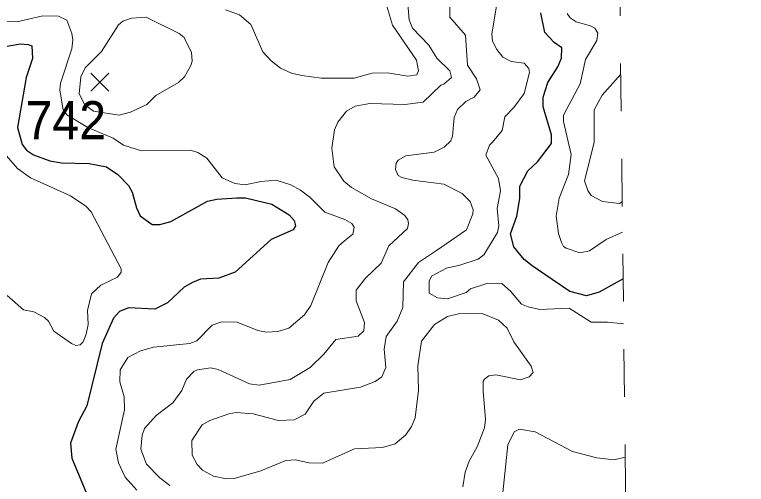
# Model space of a CAD drawing. Extents: x 294.2 to 320.3, y 7482.7 to 7510.7.
# Drawn here: x 318.764 to 320.301, y 7504.675 to 7505.662 of the extents above; entities that cross this region are included whole.
import ezdxf
from ezdxf.enums import TextEntityAlignment as Align

# ---------------------------------------------------------------- set-up
doc = ezdxf.new("R2010")
doc.units = 0
doc.header["$LTSCALE"] = 0.032
doc.linetypes.add('SHORT_DASHED', pattern=[2.7, 1.5, -1.2])
for name, color, linetype, lineweight in [('1', 7, 'Continuous', 25), ('2', 7, 'Continuous', 13), ('21', 7, 'Continuous', 25), ('22', 7, 'SHORT_DASHED', 13)]:
    doc.layers.add(name, color=color, linetype=linetype, lineweight=lineweight)
doc.layers.add('61', color=7, linetype='Continuous')

msp = doc.modelspace()

# ---------------------------------------------------------------- linework, layer by layer
at = {"layer": '1'}
for points in [[(320.0424, 7505.1069), (319.9922, 7505.0786), (319.9658, 7505.0709), (319.9303, 7505.0802), (319.8932, 7505.1049), (319.8515, 7505.1342), (319.8347, 7505.1475), (319.8126, 7505.1741), (319.8057, 7505.2012), (319.819, 7505.2379), (319.8252, 7505.275), (319.8252, 7505.3012), (319.8422, 7505.3337), (319.8623, 7505.3523), (319.8916, 7505.3909), (319.8916, 7505.4094), (319.8746, 7505.4682), (319.8746, 7505.4883), (319.8839, 7505.5192), (319.9055, 7505.5517), (319.9133, 7505.5702), (319.9135, 7505.5916), (319.8974, 7505.6027), (319.8777, 7505.6243), (319.8695, 7505.6653)], [(318.702, 7505.5877), (318.7758, 7505.6002), (318.7919, 7505.5991), (318.7996, 7505.5959), (318.8013, 7505.5695), (318.788, 7505.5297), (318.7697, 7505.4243), (318.7791, 7505.3888), (318.7886, 7505.377), (318.803, 7505.3673), (318.8379, 7505.3544), (318.8623, 7505.3501), (318.9205, 7505.3491), (318.9566, 7505.3416), (318.9804, 7505.3254), (319.0026, 7505.3023), (319.0109, 7505.2889), (319.0198, 7505.2556), (319.0275, 7505.2389), (319.0525, 7505.2206), (319.0686, 7505.2206), (319.0919, 7505.2271), (319.169, 7505.2695), (319.1885, 7505.2738), (319.2306, 7505.2765)], [(319.2306, 7505.2765), (319.2489, 7505.2765), (319.3043, 7505.2636), (319.3404, 7505.241), (319.3509, 7505.2292), (319.3542, 7505.2179), (319.3492, 7505.2098)], [(319.3492, 7505.2098), (319.3027, 7505.1889), (319.2272, 7505.1206), (319.1928, 7505.1077), (319.1545, 7505.1056), (319.1373, 7505.0991), (319.1201, 7505.0889), (319.0847, 7505.0562), (319.0585, 7505.0428), (319.003, 7505.0454), (318.9838, 7505.0377), (318.9717, 7505.0237), (318.9472, 7504.9704), (318.9151, 7504.8397), (318.8974, 7504.8053), (318.8813, 7504.7612), (318.8841, 7504.73), (318.9169, 7504.6504)]]:
    msp.add_lwpolyline(points, dxfattribs=at)
at = {"layer": '2'}
for points in [[(319.6774, 7505.7021), (319.678, 7505.6559), (319.7113, 7505.6184), (319.7154, 7505.5554), (319.7342, 7505.5268), (319.7422, 7505.5039), (319.7296, 7505.4884), (319.7118, 7505.4791), (319.6946, 7505.4624), (319.6877, 7505.4452), (319.6837, 7505.4062), (319.6802, 7505.3967), (319.6664, 7505.3831), (319.6452, 7505.373), (319.5855, 7505.3647), (319.57, 7505.3558), (319.5654, 7505.3496), (319.5642, 7505.3363), (319.5699, 7505.3237), (319.5776, 7505.3193), (319.6006, 7505.3135), (319.6654, 7505.3053), (319.7044, 7505.2856), (319.721, 7505.2689), (319.7274, 7505.2516), (319.7268, 7505.2432), (319.713, 7505.2098), (319.6499, 7505.1661), (319.6126, 7505.1411), (319.5808, 7505.1003), (319.5795, 7505.0467), (319.5674, 7505.0179), (319.5444, 7504.9854), (319.5399, 7504.9586), (319.5439, 7504.9206), (319.5353, 7504.9006), (319.5215, 7504.8911), (319.4908, 7504.8788), (319.4135, 7504.8666), (319.3924, 7504.8494), (319.3745, 7504.8226), (319.3509, 7504.8104), (319.3184, 7504.8091), (319.2647, 7504.8232), (319.229, 7504.8257), (319.2137, 7504.8232), (319.1741, 7504.8091), (319.1574, 7504.7996), (319.1357, 7504.767), (319.137, 7504.7363), (319.1472, 7504.7166), (319.1587, 7504.7044), (319.1817, 7504.6923), (319.2086, 7504.6865), (319.2252, 7504.6872), (319.2813, 7504.7032), (319.3337, 7504.7249), (319.3541, 7504.7261), (319.3822, 7504.7204), (319.4103, 7504.7191), (319.478, 7504.7498), (319.5367, 7504.7523), (319.5636, 7504.76)], [(319.5386, 7505.703), (319.5578, 7505.6392), (319.6079, 7505.5657), (319.6124, 7505.5434), (319.609, 7505.5351), (319.5901, 7505.5325), (319.547, 7505.5395), (319.515, 7505.5383), (319.4773, 7505.5281), (319.4078, 7505.5281), (319.3669, 7505.5338), (319.3452, 7505.5383), (319.3222, 7505.5492), (319.303, 7505.5645), (319.2852, 7505.5836), (319.2599, 7505.6406), (319.2364, 7505.6612), (319.2065, 7505.6717)], [(319.5897, 7505.6839), (319.5929, 7505.6507), (319.5999, 7505.6334), (319.6338, 7505.5971), (319.651, 7505.5702), (319.6784, 7505.5434), (319.6817, 7505.5294), (319.6657, 7505.5153), (319.6593, 7505.5134), (319.6223, 7505.4777), (319.584, 7505.4725), (319.5099, 7505.4751), (319.4793, 7505.4693), (319.4614, 7505.4585), (319.4428, 7505.4355), (319.4358, 7505.4196), (319.4301, 7505.3813), (319.4352, 7505.3417), (319.4556, 7505.3116), (319.4716, 7505.2982), (319.5138, 7505.2746), (319.5638, 7505.2538), (319.5835, 7505.2393), (319.5898, 7505.2302), (319.5912, 7505.2227), (319.5896, 7505.2126), (319.55, 7505.1759), (319.5337, 7505.1398), (319.5012, 7505.1082), (319.4811, 7505.0831), (319.4812, 7505.0607), (319.4991, 7505.0148), (319.4978, 7504.9975), (319.4857, 7504.986)], [(319.7762, 7505.6796), (319.7665, 7505.6211), (319.7676, 7505.606), (319.7768, 7505.5882), (319.79, 7505.5721), (319.8073, 7505.5632), (319.8348, 7505.5593), (319.844, 7505.5485), (319.8457, 7505.5401), (319.8342, 7505.4961), (319.813, 7505.4666), (319.7941, 7505.4468), (319.7883, 7505.4184), (319.7677, 7505.394), (319.7619, 7505.3873), (319.7539, 7505.3664), (319.7804, 7505.3174), (319.7845, 7505.2917), (319.7776, 7505.2543), (319.7815, 7505.2181), (319.7781, 7505.2042), (319.75, 7505.1572), (319.7379, 7505.1482), (319.6991, 7505.135), (319.6713, 7505.1293), (319.6397, 7505.1121), (319.6351, 7505.102), (319.6346, 7505.0764), (319.6524, 7505.067), (319.6736, 7505.0647), (319.7127, 7505.0778), (319.7219, 7505.0856), (319.758, 7505.0973), (319.7879, 7505.0968), (319.8057, 7505.0806), (319.8291, 7505.0537), (319.8432, 7505.0479), (319.8675, 7505.0422), (319.9294, 7505.0448), (319.9754, 7505.0154), (320.0098, 7505.0156), (320.0436, 7505.0121)], [(319.9247, 7505.6636), (319.931, 7505.655), (319.9437, 7505.6461), (319.9741, 7505.6383), (319.9827, 7505.6333), (319.9896, 7505.6227), (319.9873, 7505.6072), (319.9632, 7505.5676), (319.9522, 7505.5161), (319.9172, 7505.4502), (319.9172, 7505.4374), (319.9333, 7505.368), (319.9275, 7505.326), (319.908, 7505.2759), (319.9017, 7505.2383), (319.9069, 7505.2015), (319.9132, 7505.1826), (319.9172, 7505.1748), (319.923, 7505.1712), (319.9517, 7505.161), (319.9715, 7505.1654), (320.0067, 7505.1891), (320.0413, 7505.2048)], [(318.7003, 7505.6628), (318.745, 7505.6462), (318.7718, 7505.6468), (318.8229, 7505.659)], [(318.8229, 7505.659), (318.8561, 7505.6583), (318.8733, 7505.65), (318.8835, 7505.6219), (318.8861, 7505.6086), (318.8836, 7505.5894), (318.8599, 7505.5178)], [(320.0374, 7505.5368), (319.9984, 7505.4925), (319.9818, 7505.4619), (319.9818, 7505.3932), (319.9613, 7505.3123), (319.9683, 7505.2919), (319.9753, 7505.2816), (319.9991, 7505.2691), (320.0346, 7505.2647), (320.0405, 7505.2683)], [(318.8599, 7505.5178), (318.8586, 7505.5026), (318.8657, 7505.4617), (318.8732, 7505.4509), (318.9174, 7505.4247), (318.9708, 7505.4024), (318.9926, 7505.3871), (319.0299, 7505.3754), (319.1332, 7505.3768), (319.1485, 7505.3723), (319.1677, 7505.3602), (319.1996, 7505.3187), (319.2264, 7505.3065), (319.2481, 7505.304), (319.2813, 7505.311), (319.3133, 7505.3135), (319.3439, 7505.304), (319.3644, 7505.2931), (319.3847, 7505.2772), (319.4154, 7505.2465), (319.4577, 7505.2313), (319.4721, 7505.2229), (319.4773, 7505.2151), (319.4744, 7505.2007), (319.4566, 7505.1867), (319.4451, 7505.1762), (319.4224, 7505.1412), (319.386, 7505.0505), (319.3726, 7505.0307), (319.34, 7505.0026), (319.3171, 7504.9956), (319.2928, 7504.9943), (319.275, 7504.9981), (319.2315, 7505.0154), (319.1988, 7505.0162), (319.1787, 7505.0095), (319.1466, 7504.9764), (319.1319, 7504.9707), (319.0553, 7504.963), (319.0278, 7504.9554), (319.0017, 7504.9413), (318.9851, 7504.9151), (318.9844, 7504.8902), (318.9936, 7504.859), (318.9948, 7504.8312), (318.9764, 7504.749), (318.9821, 7504.7203), (318.9959, 7504.69), (319.0206, 7504.6629)], [(318.7465, 7505.365), (318.7694, 7505.3383), (318.797, 7505.3185), (318.8813, 7505.2812), (318.9134, 7505.2592), (318.9244, 7505.247), (318.9874, 7505.1276), (318.9874, 7505.1209), (318.9799, 7505.1098), (318.9449, 7505.0931), (318.925, 7505.0754), (318.9167, 7505.0403), (318.918, 7505.0109), (318.9142, 7504.9905), (318.9078, 7504.9745), (318.9014, 7504.9682), (318.8925, 7504.9662), (318.8828, 7504.9709), (318.846, 7504.9965), (318.8345, 7505.0177), (318.8261, 7505.0256), (318.8038, 7505.0371), (318.7819, 7505.0417), (318.748, 7505.0718)], [(319.6185, 7504.9754), (319.6459, 7505.0109), (319.6733, 7505.0275), (319.6964, 7505.0333), (319.7462, 7505.0339), (319.7806, 7505.0198), (319.7985, 7505.0026), (319.8126, 7504.9739), (319.8491, 7504.9234), (319.8532, 7504.9097), (319.8452, 7504.9005), (319.8265, 7504.8944), (319.7748, 7504.905), (319.7605, 7504.9028), (319.7513, 7504.8961), (319.7484, 7504.8916), (319.7481, 7504.8706), (319.7533, 7504.811), (319.751, 7504.7935), (319.7355, 7504.7534), (319.7189, 7504.7239), (319.7103, 7504.7005), (319.7053, 7504.6693)], [(319.4857, 7504.986), (319.4386, 7504.9792), (319.4134, 7504.9483), (319.3847, 7504.9204), (319.3427, 7504.8948), (319.2775, 7504.8832), (319.2571, 7504.8857)], [(319.5636, 7504.76), (319.5859, 7504.7791), (319.598, 7504.7964), (319.6057, 7504.8143), (319.6127, 7504.873), (319.611, 7504.9241), (319.6185, 7504.9754)], [(319.2571, 7504.8857), (319.1913, 7504.9158), (319.1756, 7504.9199), (319.1481, 7504.9155), (319.14, 7504.9121), (319.1245, 7504.896), (319.1153, 7504.8717), (319.0962, 7504.8462), (319.0611, 7504.8194), (319.0368, 7504.7919), (319.0317, 7504.7785), (319.0291, 7504.7491), (319.0406, 7504.7172), (319.0687, 7504.6885), (319.0898, 7504.6725)], [(319.7858, 7504.6242), (319.8004, 7504.7581), (319.8138, 7504.7855), (319.8247, 7504.7907), (319.8579, 7504.7855), (319.9364, 7504.744), (319.9875, 7504.7306), (320.0237, 7504.7266), (320.0468, 7504.7319)]]:
    msp.add_lwpolyline(points, dxfattribs=at)
msp.add_lwpolyline([(318.9908, 7505.6478), (318.9819, 7505.6399), (318.9461, 7505.5843), (318.9117, 7505.5498), (318.9027, 7505.5306), (318.8989, 7505.4955), (318.9113, 7505.4719), (318.9291, 7505.4585), (318.9834, 7505.4507), (319.007, 7505.457), (319.0412, 7505.4725), (319.0604, 7505.4917), (319.1083, 7505.5191), (319.1204, 7505.5306), (319.1339, 7505.5549), (319.1364, 7505.5639), (319.1351, 7505.5823), (319.1198, 7505.6136), (319.1096, 7505.6219), (319.04, 7505.6564), (319.0094, 7505.6539)], close=True, dxfattribs=at)
at = {"layer": '21'}
for p, q in [((318.924, 7505.5384), (318.9615, 7505.5009)), ((318.9615, 7505.5384), (318.924, 7505.5009))]:
    msp.add_line(p, q, dxfattribs=at)
at = {"layer": '22'}
msp.add_line((320.3015, 7483.0604), (319.9762, 7510.7437), dxfattribs=at)

# ---------------------------------------------------------------- texts
at = {"layer": '61', "width": 0.95}
msp.add_text('742', height=0.08, dxfattribs=at).set_placement((318.8711, 7505.3998), align=Align.CENTER)

doc.saveas('drawing.dxf')
